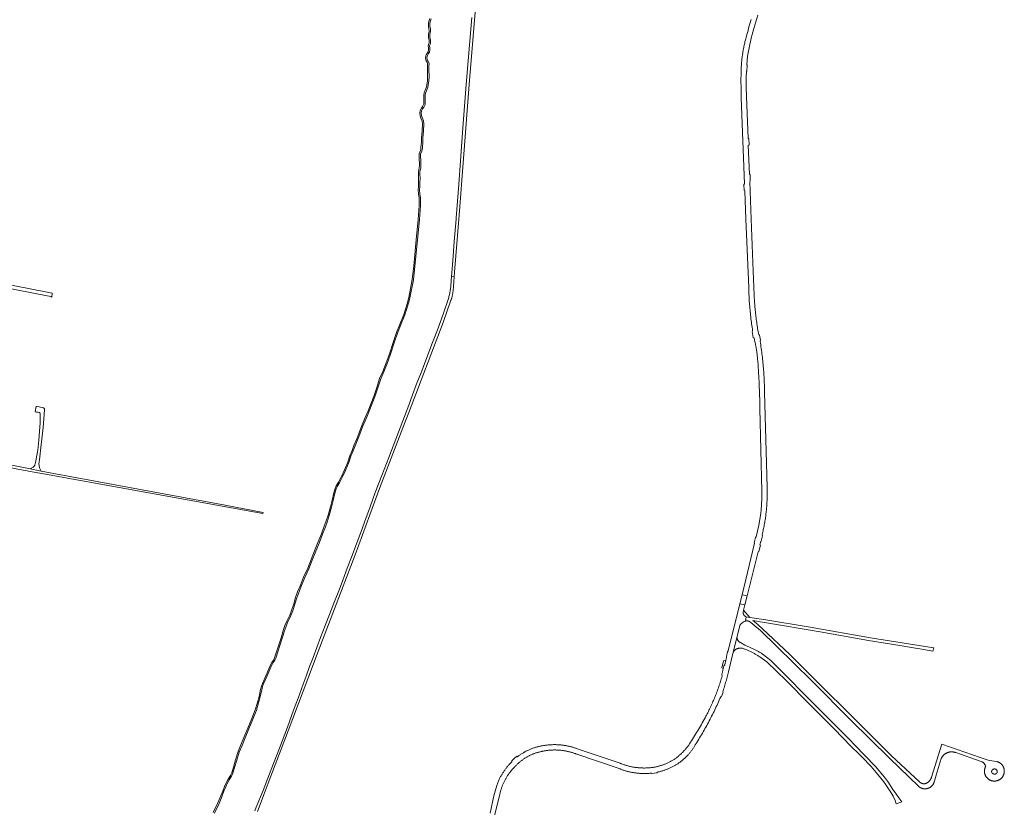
# Model space of a CAD drawing. Extents: x 146402 to 164798, y 455483 to 464134.
# Tile 425 of 575: x 158660 to 159521, y 458986 to 459674. Entities that reach past the tile are written whole.
import ezdxf

# ---------------------------------------------------------------- set-up
doc = ezdxf.new("R2010")
doc.units = 0
doc.header["$LTSCALE"] = 0.2
for name, color, linetype, lineweight in [('B-XX-VH-VERHARDING_ASFALT-GV', 252, 'CONTINUOUS', 18), ('B-XX-VH-VERHARDING_BETON-GV', 252, 'CONTINUOUS', 18), ('B-XX-VH-VERHARDING_BETONSTRAATSTEEN-GV', 252, 'CONTINUOUS', 18), ('B-XX-VH-VERHARDING_FUNDERING_ZAND-GV', 252, 'CONTINUOUS', 18), ('B-XX-VH-VERHARDING_TEGEL-GV', 252, 'CONTINUOUS', 18)]:
    doc.layers.add(name, color=color, linetype=linetype, lineweight=lineweight)

msp = doc.modelspace()

# ---------------------------------------------------------------- linework, layer by layer
at = {"layer": 'B-XX-VH-VERHARDING_ASFALT-GV'}
for points in [[(159055.228, 459676.458), (159050.349, 459617.864), (159047.478, 459580.08), (159043.766, 459530.495), (159041.534, 459501.302), (159041.427, 459500), (159039.823, 459480.629), (159038.503, 459463.668), (159037.455, 459449.897), (159039.878, 459449.855), (159040.204, 459453.758), (159043.752, 459500), (159044.035, 459503.691), (159047.798, 459553.275), (159053.215, 459621.714), (159059.49, 459698.467)], [(159299.518, 459674.766), (159298.957, 459672.839), (159298.404, 459670.91), (159297.859, 459668.979), (159297.322, 459667.045), (159296.792, 459665.11), (159296.27, 459663.172), (159295.756, 459661.232), (159295.25, 459659.291), (159295.131, 459658.831), (159294.871, 459657.878), (159294.618, 459656.923), (159294.373, 459655.965), (159294.136, 459655.006), (159293.906, 459654.045), (159293.685, 459653.082), (159293.471, 459652.117), (159293.265, 459651.151), (159293.067, 459650.183), (159292.876, 459649.213), (159292.694, 459648.242), (159292.519, 459647.27), (159292.352, 459646.296), (159292.193, 459645.32), (159292.042, 459644.344), (159291.899, 459643.366), (159291.764, 459642.387), (159291.637, 459641.407), (159291.518, 459640.427), (159291.406, 459639.445), (159291.303, 459638.462), (159291.208, 459637.479), (159291.12, 459636.494), (159291.041, 459635.509), (159290.969, 459634.524), (159290.906, 459633.538), (159290.85, 459632.551), (159290.803, 459631.564), (159290.765, 459630.63), (159290.725, 459628.916), (159290.693, 459627.202), (159290.669, 459625.488), (159290.653, 459623.774), (159290.645, 459622.06), (159290.646, 459620.346), (159290.653, 459618.632), (159290.67, 459616.918), (159290.694, 459615.203), (159290.726, 459613.49), (159290.766, 459611.776), (159290.814, 459610.062), (159290.87, 459608.349), (159290.934, 459606.636), (159290.95, 459606.24), (159293.8, 459530.93), (159293.23, 459530.53), (159293.42, 459525.3), (159294.01, 459524.86), (159295.001, 459500), (159297.378, 459440.52), (159297.379, 459440.464), (159297.421, 459438.942), (159297.471, 459437.42), (159297.529, 459435.898), (159297.594, 459434.377), (159297.668, 459432.856), (159297.75, 459431.335), (159297.839, 459429.815), (159297.937, 459428.295), (159298.043, 459426.775), (159298.157, 459425.257), (159298.278, 459423.739), (159298.408, 459422.221), (159298.545, 459420.705), (159298.691, 459419.189), (159298.844, 459417.673), (159299.006, 459416.159), (159299.175, 459414.646), (159299.352, 459413.133), (159299.538, 459411.621), (159299.731, 459410.111), (159299.932, 459408.601), (159300.141, 459407.093), (159300.358, 459405.585), (159300.583, 459404.079), (159300.816, 459402.574), (159300.48, 459401.82), (159301.37, 459396.76), (159302.151, 459396.059), (159302.384, 459395.089), (159302.609, 459394.116), (159302.826, 459393.142), (159303.036, 459392.167), (159303.237, 459391.189), (159303.431, 459390.21), (159303.617, 459389.23), (159303.795, 459388.248), (159303.965, 459387.264), (159304.127, 459386.28), (159304.282, 459385.294), (159304.428, 459384.307), (159304.567, 459383.318), (159304.697, 459382.329), (159304.82, 459381.339), (159304.935, 459380.347), (159305.042, 459379.355), (159305.14, 459378.362), (159305.231, 459377.368), (159305.314, 459376.374), (159305.384, 459375.45), (159305.558, 459372.973), (159305.724, 459370.494), (159305.882, 459368.016), (159306.032, 459365.537), (159306.174, 459363.057), (159306.308, 459360.577), (159306.433, 459358.097), (159306.551, 459355.616), (159306.661, 459353.135), (159306.763, 459350.653), (159306.857, 459348.172), (159306.943, 459345.689), (159307.021, 459343.207), (159307.091, 459340.725), (159307.153, 459338.242), (159307.207, 459335.759), (159307.23, 459334.59), (159308.944, 459262.346), (159309.005, 459256.17), (159308.743, 459250), (159308.448, 459246.48), (159308.044, 459242.971), (159306.201, 459232.683), (159304.012, 459222.462), (159303.28, 459221.72), (159302.18, 459217.32), (159302.58, 459216.81), (159291.553, 459171.814), (159296.066, 459170.784), (159305.61, 459209.23), (159306.15, 459209.63), (159307.6, 459215.05), (159307.22, 459215.53), (159307.89, 459218.51), (159308.4, 459218.77), (159309.49, 459223.45), (159309.097, 459224.085), (159309.214, 459224.546), (159309.472, 459225.59), (159309.722, 459226.636), (159309.965, 459227.683), (159310.199, 459228.732), (159310.427, 459229.783), (159310.646, 459230.836), (159310.857, 459231.89), (159311.06, 459232.946), (159311.256, 459234.003), (159311.444, 459235.062), (159311.624, 459236.122), (159311.795, 459237.183), (159311.959, 459238.246), (159312.116, 459239.31), (159312.264, 459240.374), (159312.404, 459241.44), (159312.536, 459242.508), (159312.661, 459243.576), (159312.777, 459244.644), (159312.886, 459245.714), (159312.986, 459246.784), (159313.079, 459247.856), (159313.163, 459248.927), (159313.24, 459250), (159313.282, 459250.644), (159313.346, 459251.722), (159313.402, 459252.801), (159313.45, 459253.88), (159313.49, 459254.96), (159313.522, 459256.039), (159313.546, 459257.119), (159313.562, 459258.2), (159313.57, 459259.28), (159313.57, 459260.36), (159313.562, 459261.44), (159313.546, 459262.521), (159313.522, 459263.601), (159313.49, 459264.68), (159313.45, 459265.76), (159311.315, 459348.962), (159311.307, 459349.448), (159311.277, 459351.023), (159311.239, 459352.598), (159311.193, 459354.173), (159311.139, 459355.748), (159311.077, 459357.322), (159311.007, 459358.896), (159310.929, 459360.47), (159310.843, 459362.043), (159310.749, 459363.616), (159310.647, 459365.188), (159310.537, 459366.76), (159310.419, 459368.331), (159310.293, 459369.901), (159310.159, 459371.471), (159310.017, 459373.04), (159309.867, 459374.609), (159309.709, 459376.176), (159309.543, 459377.743), (159309.37, 459379.309), (159309.188, 459380.874), (159308.998, 459382.438), (159308.801, 459384.001), (159308.595, 459385.563), (159308.382, 459387.124), (159308.161, 459388.684), (159307.931, 459390.243), (159307.694, 459391.801), (159307.449, 459393.357), (159307.86, 459394.32), (159306.84, 459398.76), (159306.175, 459399.227), (159305.922, 459400.545), (159305.678, 459401.864), (159305.441, 459403.184), (159305.212, 459404.506), (159304.991, 459405.829), (159304.777, 459407.154), (159304.572, 459408.479), (159304.375, 459409.806), (159304.185, 459411.134), (159304.004, 459412.464), (159303.83, 459413.794), (159303.664, 459415.125), (159303.506, 459416.457), (159303.357, 459417.791), (159303.215, 459419.124), (159303.081, 459420.459), (159302.955, 459421.795), (159302.837, 459423.131), (159302.727, 459424.468), (159302.625, 459425.806), (159302.531, 459427.144), (159302.445, 459428.483), (159302.367, 459429.822), (159302.297, 459431.162), (159302.234, 459432.502), (159302.19, 459433.59), (159301.31, 459454.81), (159299.536, 459500), (159298.25, 459532.77), (159298.74, 459533.33), (159298.66, 459538.8), (159298.03, 459539.48), (159297.06, 459564.41), (159297.7, 459565.04), (159297.4, 459570.39), (159296.86, 459570.84), (159295.5, 459607.36), (159295.481, 459607.817), (159295.424, 459609.335), (159295.375, 459610.853), (159295.333, 459612.371), (159295.3, 459613.89), (159295.275, 459615.409), (159295.257, 459616.927), (159295.248, 459618.446), (159295.247, 459619.965), (159295.253, 459621.484), (159295.268, 459623.003), (159295.291, 459624.522), (159295.322, 459626.04), (159295.36, 459627.559), (159295.407, 459629.077), (159295.82, 459629.46), (159296.09, 459634.78), (159295.638, 459634.947), (159296.338, 459642.476), (159297.668, 459649.92), (159299.683, 459658.434), (159301.932, 459666.889), (159305.355, 459678.417)], [(158867.67, 458982.282), (158874.442, 459000), (158877.136, 459007.048), (158894.661, 459052.918), (158920.787, 459122.316), (158953.235, 459206.769), (158965.977, 459241.701), (158974.591, 459264.568), (158994.883, 459317.612), (159000, 459331.042), (159030.021, 459409.836), (159036.998, 459429.185), (159037.004, 459429.203), (159037.175, 459429.679), (159037.338, 459430.158), (159037.494, 459430.64), (159037.641, 459431.124), (159037.781, 459431.611), (159037.914, 459432.099), (159038.038, 459432.59), (159038.155, 459433.082), (159038.265, 459433.576), (159038.366, 459434.072), (159038.459, 459434.57), (159038.545, 459435.069), (159038.623, 459435.569), (159038.692, 459436.07), (159038.754, 459436.573), (159038.808, 459437.076), (159038.854, 459437.58), (159039.878, 459449.855), (159037.455, 459449.897), (159036.862, 459442.11), (159036.822, 459441.624), (159036.734, 459440.705), (159036.63, 459439.788), (159036.51, 459438.873), (159036.374, 459437.96), (159036.223, 459437.05), (159036.056, 459436.142), (159035.873, 459435.237), (159035.674, 459434.336), (159035.46, 459433.438), (159035.231, 459432.544), (159034.986, 459431.655), (159034.725, 459430.769), (159030.491, 459418.086), (159025.696, 459404.838), (159020.816, 459392.277), (159015.937, 459379.279), (159011.078, 459366.593), (159006.67, 459355.304), (159003.356, 459346.521), (159000, 459337.611), (158994.846, 459323.892), (158988.701, 459307.694), (158982.707, 459291.747), (158976.62, 459276.194), (158970.787, 459261.1), (158966.27, 459248.641), (158962.471, 459238.411), (158958.331, 459227.212), (158953.771, 459214.948), (158950.539, 459206.094), (158946.299, 459195.062), (158942.328, 459184.585), (158939.424, 459176.661), (158935.127, 459165.964), (158930.77, 459154.666), (158926.95, 459144.825), (158922.966, 459134.5), (158919.736, 459125.615), (158916.362, 459117.017), (158913.347, 459109.111), (158910.261, 459100.648), (158907.809, 459093.573), (158903.415, 459081.383), (158899.191, 459070.982), (158893.898, 459056.102), (158886.9, 459037.649), (158881.727, 459024.422), (158876.775, 459011.437), (158872.601, 459000.591), (158866.598, 458986.044), (158865.414, 458983.007)], [(159075.14, 458978.66), (159079.63, 458997.438), (159079.94, 458998.723), (159080.284, 459000), (159080.46, 459000.606), (159080.644, 459001.211), (159080.836, 459001.813), (159081.035, 459002.412), (159081.242, 459003.009), (159081.457, 459003.603), (159081.679, 459004.194), (159081.908, 459004.783), (159082.145, 459005.369), (159082.389, 459005.951), (159082.64, 459006.53), (159082.899, 459007.107), (159083.165, 459007.679), (159083.439, 459008.249), (159083.719, 459008.815), (159084.007, 459009.377), (159084.302, 459009.936), (159084.604, 459010.491), (159084.913, 459011.041), (159085.229, 459011.589), (159085.551, 459012.131), (159085.881, 459012.67), (159086.217, 459013.205), (159086.56, 459013.735), (159086.91, 459014.261), (159087.267, 459014.783), (159087.63, 459015.3), (159087.999, 459015.812), (159088.375, 459016.319), (159088.758, 459016.822), (159089.146, 459017.32), (159089.541, 459017.813), (159089.942, 459018.301), (159090.35, 459018.784), (159090.763, 459019.261), (159091.183, 459019.733), (159091.608, 459020.2), (159092.04, 459020.662), (159092.477, 459021.118), (159092.919, 459021.568), (159093.368, 459022.013), (159093.623, 459022.261), (159094.028, 459022.684), (159094.439, 459023.102), (159094.856, 459023.514), (159095.278, 459023.921), (159095.706, 459024.321), (159096.139, 459024.716), (159096.578, 459025.105), (159097.021, 459025.488), (159097.47, 459025.864), (159097.924, 459026.235), (159098.383, 459026.599), (159098.847, 459026.957), (159099.316, 459027.309), (159099.79, 459027.654), (159100.268, 459027.993), (159100.751, 459028.325), (159101.238, 459028.65), (159101.73, 459028.969), (159102.226, 459029.281), (159102.726, 459029.587), (159103.231, 459029.885), (159103.739, 459030.177), (159104.251, 459030.461), (159104.768, 459030.739), (159105.288, 459031.009), (159105.811, 459031.272), (159106.338, 459031.529), (159106.869, 459031.778), (159107.403, 459032.019), (159107.94, 459032.254), (159108.48, 459032.481), (159109.023, 459032.7), (159109.57, 459032.912), (159110.119, 459033.117), (159110.671, 459033.314), (159111.225, 459033.504), (159111.782, 459033.686), (159112.342, 459033.861), (159112.904, 459034.027), (159113.468, 459034.186), (159114.034, 459034.338), (159114.602, 459034.481), (159115.172, 459034.617), (159115.744, 459034.745), (159116.318, 459034.866), (159116.893, 459034.978), (159117.469, 459035.083), (159117.771, 459035.134), (159118.406, 459035.255), (159119.042, 459035.369), (159119.679, 459035.474), (159120.318, 459035.572), (159120.958, 459035.662), (159121.599, 459035.744), (159122.241, 459035.817), (159122.884, 459035.883), (159123.527, 459035.941), (159124.172, 459035.991), (159124.816, 459036.033), (159125.462, 459036.067), (159126.107, 459036.093), (159126.753, 459036.111), (159127.399, 459036.121), (159128.045, 459036.123), (159128.692, 459036.117), (159129.338, 459036.103), (159129.984, 459036.081), (159130.629, 459036.052), (159131.274, 459036.014), (159131.919, 459035.968), (159132.563, 459035.914), (159133.206, 459035.852), (159133.848, 459035.782), (159134.49, 459035.704), (159135.13, 459035.619), (159135.769, 459035.525), (159136.408, 459035.423), (159137.045, 459035.314), (159137.68, 459035.196), (159138.314, 459035.071), (159138.946, 459034.938), (159139.577, 459034.797), (159140.206, 459034.649), (159140.833, 459034.492), (159141.458, 459034.328), (159142.081, 459034.156), (159142.701, 459033.977), (159143.32, 459033.79), (159143.936, 459033.595), (159144.549, 459033.392), (159145.161, 459033.182), (159145.769, 459032.964), (159146.275, 459032.777), (159184.849, 459019.52), (159185.396, 459019.309), (159186.034, 459019.071), (159186.674, 459018.84), (159187.316, 459018.617), (159187.962, 459018.402), (159188.61, 459018.194), (159189.26, 459017.993), (159189.912, 459017.801), (159190.567, 459017.616), (159191.224, 459017.439), (159191.883, 459017.269), (159192.544, 459017.108), (159193.207, 459016.954), (159193.871, 459016.808), (159194.537, 459016.669), (159195.205, 459016.539), (159195.874, 459016.416), (159196.545, 459016.302), (159197.217, 459016.195), (159197.89, 459016.096), (159198.564, 459016.005), (159199.24, 459015.922), (159199.916, 459015.847), (159200.593, 459015.78), (159201.271, 459015.72), (159201.949, 459015.669), (159202.628, 459015.626), (159203.308, 459015.591), (159203.988, 459015.563), (159204.668, 459015.544), (159205.348, 459015.533), (159206.028, 459015.53), (159206.709, 459015.534), (159207.389, 459015.547), (159208.069, 459015.568), (159208.749, 459015.597), (159209.428, 459015.633), (159210.107, 459015.678), (159210.785, 459015.731), (159211.463, 459015.791), (159212.14, 459015.86), (159212.35, 459015.53), (159217.07, 459016.19), (159217.685, 459016.805), (159218.094, 459016.889), (159218.708, 459017.022), (159219.32, 459017.163), (159219.93, 459017.311), (159220.538, 459017.467), (159221.144, 459017.631), (159221.748, 459017.803), (159222.35, 459017.982), (159222.95, 459018.169), (159223.547, 459018.364), (159224.141, 459018.566), (159224.733, 459018.776), (159225.322, 459018.993), (159225.909, 459019.218), (159226.492, 459019.45), (159227.072, 459019.69), (159227.65, 459019.937), (159228.224, 459020.191), (159228.795, 459020.453), (159229.362, 459020.722), (159229.926, 459020.998), (159230.487, 459021.281), (159231.043, 459021.572), (159231.596, 459021.869), (159232.146, 459022.174), (159232.691, 459022.485), (159233.232, 459022.804), (159233.769, 459023.129), (159234.302, 459023.461), (159234.831, 459023.8), (159235.355, 459024.145), (159235.875, 459024.497), (159236.391, 459024.856), (159236.901, 459025.221), (159237.407, 459025.593), (159237.909, 459025.971), (159238.405, 459026.356), (159238.896, 459026.747), (159239.383, 459027.144), (159239.864, 459027.547), (159240.34, 459027.957), (159240.811, 459028.372), (159241.277, 459028.793), (159241.737, 459029.22), (159242.192, 459029.654), (159242.641, 459030.092), (159243.085, 459030.537), (159243.522, 459030.987), (159243.955, 459031.443), (159244.381, 459031.904), (159244.801, 459032.37), (159245.215, 459032.842), (159245.624, 459033.319), (159246.026, 459033.802), (159246.422, 459034.289), (159246.812, 459034.781), (159247.195, 459035.279), (159247.572, 459035.781), (159247.943, 459036.288), (159248.307, 459036.799), (159248.665, 459037.315), (159249.016, 459037.836), (159249.36, 459038.361), (159249.698, 459038.891), (159250.028, 459039.424), (159250.353, 459039.962), (159250.67, 459040.504), (159250.98, 459041.05), (159251.263, 459041.497), (159252.085, 459042.805), (159252.901, 459044.117), (159253.71, 459045.434), (159254.512, 459046.755), (159255.307, 459048.08), (159256.095, 459049.409), (159256.876, 459050.742), (159257.651, 459052.079), (159258.418, 459053.42), (159259.179, 459054.765), (159259.933, 459056.114), (159260.679, 459057.467), (159261.419, 459058.823), (159262.151, 459060.184), (159262.877, 459061.548), (159263.595, 459062.916), (159264.307, 459064.288), (159265.011, 459065.663), (159265.708, 459067.042), (159266.398, 459068.425), (159267.081, 459069.811), (159267.756, 459071.201), (159268.424, 459072.594), (159269.086, 459073.99), (159269.74, 459075.39), (159270.386, 459076.794), (159271.026, 459078.2), (159271.658, 459079.61), (159272.282, 459081.024), (159272.9, 459082.44), (159273.66, 459082.73), (159275.06, 459086.75), (159274.76, 459087.24), (159275.068, 459088.145), (159275.451, 459089.294), (159275.827, 459090.445), (159276.196, 459091.599), (159276.556, 459092.756), (159276.909, 459093.914), (159277.255, 459095.075), (159277.592, 459096.238), (159277.922, 459097.404), (159278.245, 459098.571), (159278.559, 459099.741), (159278.866, 459100.913), (159279.165, 459102.087), (159279.456, 459103.262), (159279.74, 459104.44), (159283.912, 459121.6), (159287.16, 459134.18), (159289.68, 459144.93), (159289.792, 459145.137), (159289.911, 459145.34), (159290.037, 459145.538), (159290.169, 459145.733), (159290.308, 459145.922), (159290.454, 459146.107), (159290.606, 459146.287), (159290.763, 459146.461), (159290.927, 459146.63), (159291.096, 459146.793), (159291.27, 459146.951), (159291.45, 459147.102), (159291.635, 459147.248), (159291.825, 459147.387), (159293.294, 459148.359), (159294.248, 459148.702), (159294.508, 459148.784), (159294.565, 459148.799), (159295.329, 459152.513), (159295.16, 459152.57), (159294.994, 459152.635), (159294.831, 459152.707), (159294.672, 459152.786), (159294.516, 459152.872), (159294.364, 459152.966), (159294.217, 459153.065), (159294.074, 459153.172), (159293.936, 459153.285), (159293.804, 459153.404), (159293.676, 459153.528), (159293.555, 459153.659), (159293.439, 459153.794), (159293.33, 459153.935), (159293.227, 459154.08), (159293.131, 459154.23), (159293.042, 459154.384), (159292.959, 459154.542), (159292.884, 459154.703), (159292.816, 459154.868), (159292.756, 459155.036), (159292.703, 459155.206), (159292.658, 459155.378), (159292.62, 459155.552), (159292.591, 459155.728), (159292.569, 459155.905), (159292.555, 459156.082), (159292.55, 459156.26), (159292.552, 459156.438), (159292.562, 459156.616), (159292.57, 459156.7), (159292.986, 459158.376), (159294.114, 459162.919), (159289.614, 459163.9), (159279.52, 459122.71), (159278.9, 459121.95), (159277.89, 459117.76), (159278.08, 459116.91), (159277.508, 459114.515), (159276.53, 459110.42), (159275.79, 459109.76), (159275.171, 459107.354), (159274.715, 459105.582), (159273.79, 459101.99), (159274.097, 459100.673), (159273.772, 459099.534), (159273.439, 459098.397), (159273.099, 459097.263), (159272.75, 459096.131), (159272.395, 459095.001), (159272.031, 459093.874), (159271.66, 459092.749), (159271.282, 459091.627), (159270.895, 459090.507), (159270.502, 459089.39), (159270.1, 459088.275), (159269.692, 459087.164), (159269.275, 459086.055), (159268.852, 459084.949), (159268.42, 459083.846), (159267.982, 459082.746), (159267.536, 459081.648), (159267.082, 459080.554), (159266.621, 459079.463), (159266.153, 459078.375), (159265.677, 459077.29), (159265.195, 459076.209), (159264.705, 459075.131), (159264.207, 459074.056), (159263.702, 459072.984), (159263.19, 459071.916), (159262.671, 459070.852), (159262.145, 459069.79), (159261.612, 459068.733), (159261.071, 459067.679), (159260.523, 459066.629), (159260.01, 459065.66), (159259.223, 459064.203), (159258.428, 459062.75), (159257.626, 459061.301), (159256.818, 459059.855), (159256.002, 459058.413), (159255.18, 459056.976), (159254.35, 459055.542), (159253.514, 459054.113), (159252.671, 459052.687), (159251.821, 459051.266), (159250.964, 459049.849), (159250.1, 459048.436), (159249.229, 459047.027), (159248.352, 459045.622), (159247.468, 459044.222), (159246.577, 459042.825), (159245.679, 459041.433), (159244.968, 459040.341), (159244.544, 459039.787), (159244.115, 459039.239), (159243.678, 459038.695), (159243.236, 459038.156), (159242.787, 459037.622), (159242.333, 459037.094), (159241.872, 459036.571), (159241.405, 459036.053), (159240.933, 459035.541), (159240.454, 459035.034), (159239.97, 459034.532), (159239.48, 459034.036), (159238.984, 459033.546), (159238.483, 459033.061), (159237.977, 459032.582), (159237.464, 459032.11), (159236.947, 459031.643), (159236.424, 459031.182), (159235.896, 459030.727), (159235.362, 459030.278), (159234.824, 459029.835), (159234.28, 459029.398), (159233.732, 459028.968), (159233.179, 459028.544), (159233.095, 459028.481), (159232.584, 459028.14), (159232.068, 459027.806), (159231.548, 459027.478), (159231.023, 459027.158), (159230.495, 459026.844), (159229.962, 459026.537), (159229.426, 459026.237), (159228.885, 459025.944), (159228.341, 459025.658), (159227.793, 459025.379), (159227.242, 459025.108), (159226.687, 459024.843), (159226.129, 459024.586), (159225.567, 459024.336), (159225.003, 459024.094), (159224.435, 459023.858), (159223.864, 459023.631), (159223.29, 459023.41), (159222.714, 459023.197), (159222.134, 459022.992), (159221.552, 459022.794), (159220.968, 459022.604), (159220.381, 459022.421), (159219.792, 459022.247), (159219.2, 459022.079), (159218.606, 459021.92), (159218.011, 459021.768), (159217.413, 459021.624), (159216.814, 459021.488), (159216.213, 459021.359), (159215.61, 459021.239), (159215.006, 459021.126), (159214.4, 459021.021), (159213.793, 459020.924), (159213.185, 459020.835), (159212.576, 459020.754), (159211.966, 459020.681), (159211.354, 459020.616), (159210.742, 459020.558), (159210.13, 459020.509), (159209.517, 459020.468), (159208.903, 459020.434), (159208.289, 459020.409), (159208.008, 459020.4), (159207.345, 459020.379), (159206.681, 459020.366), (159206.017, 459020.36), (159205.353, 459020.363), (159204.689, 459020.374), (159204.026, 459020.393), (159203.363, 459020.419), (159202.7, 459020.454), (159202.037, 459020.497), (159201.375, 459020.548), (159200.714, 459020.606), (159200.054, 459020.673), (159199.394, 459020.748), (159198.735, 459020.83), (159198.078, 459020.921), (159197.421, 459021.019), (159196.766, 459021.125), (159196.112, 459021.24), (159195.459, 459021.362), (159194.808, 459021.492), (159194.159, 459021.629), (159193.512, 459021.775), (159192.866, 459021.928), (159192.222, 459022.089), (159191.58, 459022.258), (159190.94, 459022.435), (159190.302, 459022.619), (159189.667, 459022.811), (159189.034, 459023.011), (159188.403, 459023.218), (159187.775, 459023.433), (159187.149, 459023.655), (159186.527, 459023.885), (159185.907, 459024.123), (159185.29, 459024.368), (159184.933, 459024.513), (159148.174, 459036.978), (159147.708, 459037.156), (159147.076, 459037.389), (159146.442, 459037.615), (159145.805, 459037.834), (159145.165, 459038.045), (159144.523, 459038.248), (159143.878, 459038.444), (159143.231, 459038.631), (159142.582, 459038.812), (159141.931, 459038.984), (159141.278, 459039.149), (159140.623, 459039.306), (159139.966, 459039.455), (159139.307, 459039.597), (159138.647, 459039.731), (159137.985, 459039.856), (159137.322, 459039.974), (159136.658, 459040.084), (159135.992, 459040.186), (159135.325, 459040.28), (159134.657, 459040.367), (159133.988, 459040.445), (159133.318, 459040.515), (159132.647, 459040.578), (159131.976, 459040.632), (159131.304, 459040.679), (159130.631, 459040.717), (159129.958, 459040.748), (159129.285, 459040.77), (159128.612, 459040.785), (159127.938, 459040.791), (159127.264, 459040.79), (159126.591, 459040.78), (159125.918, 459040.763), (159125.244, 459040.737), (159124.572, 459040.704), (159123.899, 459040.662), (159123.227, 459040.613), (159122.556, 459040.555), (159121.886, 459040.49), (159121.216, 459040.416), (159120.548, 459040.335), (159119.88, 459040.246), (159119.641, 459040.22), (159119.022, 459040.147), (159118.403, 459040.066), (159117.787, 459039.977), (159117.171, 459039.88), (159116.556, 459039.775), (159115.943, 459039.662), (159115.332, 459039.541), (159114.722, 459039.413), (159114.113, 459039.277), (159113.507, 459039.133), (159112.902, 459038.981), (159112.3, 459038.821), (159111.699, 459038.654), (159111.101, 459038.479), (159110.505, 459038.296), (159109.911, 459038.106), (159109.32, 459037.908), (159108.732, 459037.703), (159108.146, 459037.49), (159107.563, 459037.269), (159106.983, 459037.041), (159106.405, 459036.806), (159105.831, 459036.563), (159105.26, 459036.313), (159104.692, 459036.056), (159104.128, 459035.791), (159103.567, 459035.519), (159103.01, 459035.24), (159102.456, 459034.954), (159101.906, 459034.661), (159101.36, 459034.36), (159100.817, 459034.053), (159100.279, 459033.739), (159099.745, 459033.418), (159099.215, 459033.09), (159098.689, 459032.755), (159098.167, 459032.414), (159097.65, 459032.065), (159097.138, 459031.711), (159096.63, 459031.35), (159096.126, 459030.982), (159095.628, 459030.608), (159095.134, 459030.227), (159094.658, 459030.591), (159092.361, 459028.668), (159090.28, 459026.512), (159090.251, 459025.822), (159089.975, 459025.549), (159089.506, 459025.077), (159089.044, 459024.6), (159088.587, 459024.117), (159088.136, 459023.628), (159087.691, 459023.134), (159087.252, 459022.635), (159086.819, 459022.131), (159086.391, 459021.621), (159085.971, 459021.106), (159085.556, 459020.586), (159085.148, 459020.062), (159084.746, 459019.532), (159084.35, 459018.998), (159083.961, 459018.459), (159083.578, 459017.915), (159083.202, 459017.367), (159082.833, 459016.814), (159082.47, 459016.256), (159082.114, 459015.695), (159081.765, 459015.129), (159081.422, 459014.559), (159081.087, 459013.985), (159080.758, 459013.407), (159080.437, 459012.825), (159080.122, 459012.24), (159079.815, 459011.65), (159079.514, 459011.057), (159079.221, 459010.46), (159078.935, 459009.86), (159077.108, 459004.98), (159075.572, 459000), (159075.067, 458998.091), (159074.61, 458996.17), (159071.16, 458981.03)]]:
    msp.add_lwpolyline(points, dxfattribs=at)
msp.add_lwpolyline([(159296.066, 459170.784), (159291.553, 459171.814), (159289.614, 459163.9), (159294.114, 459162.919)], close=True, dxfattribs=at)
at = {"layer": 'B-XX-VH-VERHARDING_BETON-GV'}
for points in [[(159298.376, 459152.059), (159292.986, 459158.376), (159292.57, 459156.7), (159292.562, 459156.616), (159292.552, 459156.438), (159292.55, 459156.26), (159292.555, 459156.082), (159292.569, 459155.905), (159292.591, 459155.728), (159292.62, 459155.552), (159292.658, 459155.378), (159292.703, 459155.206), (159292.756, 459155.036), (159292.816, 459154.868), (159292.884, 459154.703), (159292.959, 459154.542), (159293.042, 459154.384), (159293.131, 459154.23), (159293.227, 459154.08), (159293.33, 459153.935), (159293.439, 459153.794), (159293.555, 459153.659), (159293.676, 459153.528), (159293.804, 459153.404), (159293.936, 459153.285), (159294.074, 459153.172), (159294.217, 459153.065), (159294.364, 459152.966), (159294.516, 459152.872), (159294.672, 459152.786), (159294.831, 459152.707), (159294.994, 459152.635), (159295.16, 459152.57), (159295.329, 459152.513)], [(159298.376, 459152.059), (159295.329, 459152.513), (159294.565, 459148.799), (159294.773, 459148.851), (159295.041, 459148.902), (159295.311, 459148.938), (159295.583, 459148.958), (159295.856, 459148.961), (159296.128, 459148.949), (159296.4, 459148.921), (159296.669, 459148.876), (159296.935, 459148.817), (159297.197, 459148.741), (159297.455, 459148.651), (159297.706, 459148.545), (159297.951, 459148.425), (159298.189, 459148.291), (159298.418, 459148.143), (159298.473, 459148.104), (159299.338, 459147.584), (159301.12, 459146.15), (159307.62, 459140.44), (159321.688, 459126.953), (159352.559, 459096.511), (159386.814, 459062.207), (159420.547, 459028.895), (159446.143, 459004.181), (159446.367, 459004.002), (159446.573, 459003.844), (159446.783, 459003.692), (159446.998, 459003.546), (159447.217, 459003.407), (159447.44, 459003.275), (159447.667, 459003.15), (159447.898, 459003.032), (159448.133, 459002.922), (159448.371, 459002.818), (159448.612, 459002.722), (159448.855, 459002.633), (159449.102, 459002.552), (159449.35, 459002.479), (159449.601, 459002.413), (159449.854, 459002.355), (159450.109, 459002.305), (159450.365, 459002.263), (159450.622, 459002.228), (159450.88, 459002.202), (159451.139, 459002.183), (159451.398, 459002.173), (159451.657, 459002.17), (159451.916, 459002.176), (159452.175, 459002.189), (159452.434, 459002.211), (159452.692, 459002.24), (159452.948, 459002.278), (159453.204, 459002.323), (159453.458, 459002.376), (159453.71, 459002.437), (159453.96, 459002.506), (159454.208, 459002.582), (159454.453, 459002.666), (159454.696, 459002.758), (159454.936, 459002.857), (159455.172, 459002.963), (159455.405, 459003.076), (159455.635, 459003.197), (159455.861, 459003.325), (159456.083, 459003.459), (159456.3, 459003.601), (159456.513, 459003.749), (159456.721, 459003.903), (159456.925, 459004.064), (159457.123, 459004.231), (159457.317, 459004.404), (159457.504, 459004.583), (159457.686, 459004.768), (159457.863, 459004.958), (159458.033, 459005.154), (159458.197, 459005.355), (159458.356, 459005.56), (159458.507, 459005.771), (159458.652, 459005.986), (159458.791, 459006.205), (159458.922, 459006.429), (159459.047, 459006.656), (159459.164, 459006.887), (159459.274, 459007.122), (159459.377, 459007.36), (159459.473, 459007.602), (159459.561, 459007.845), (159459.579, 459007.898), (159461.372, 459014.251), (159465.842, 459028.64), (159465.933, 459028.839), (159466.057, 459029.092), (159466.188, 459029.34), (159466.325, 459029.585), (159466.47, 459029.826), (159466.621, 459030.063), (159466.779, 459030.295), (159466.944, 459030.523), (159467.115, 459030.746), (159467.292, 459030.964), (159467.476, 459031.177), (159467.665, 459031.385), (159467.861, 459031.587), (159468.062, 459031.783), (159468.268, 459031.974), (159468.48, 459032.159), (159468.697, 459032.337), (159468.919, 459032.51), (159469.146, 459032.676), (159469.377, 459032.835), (159469.613, 459032.988), (159469.853, 459033.134), (159470.097, 459033.273), (159470.345, 459033.405), (159470.597, 459033.53), (159470.852, 459033.648), (159471.11, 459033.758), (159471.372, 459033.861), (159471.636, 459033.957), (159471.903, 459034.045), (159472.172, 459034.125), (159472.444, 459034.198), (159472.717, 459034.263), (159472.992, 459034.32), (159473.269, 459034.37), (159473.547, 459034.411), (159473.826, 459034.444), (159474.106, 459034.47), (159474.386, 459034.487), (159474.667, 459034.497), (159474.948, 459034.499), (159475.229, 459034.492), (159475.51, 459034.478), (159475.79, 459034.455), (159476.069, 459034.425), (159476.348, 459034.386), (159476.625, 459034.34), (159476.901, 459034.286), (159477.175, 459034.224), (159477.447, 459034.154), (159477.717, 459034.077), (159477.985, 459033.992), (159478.25, 459033.899), (159478.513, 459033.799), (159500, 459026.261), (159501.672, 459025.674), (159501.771, 459025.614), (159501.968, 459025.487), (159502.16, 459025.354), (159502.348, 459025.215), (159502.531, 459025.069), (159502.708, 459024.917), (159502.881, 459024.759), (159503.047, 459024.595), (159503.209, 459024.426), (159503.364, 459024.251), (159503.513, 459024.071), (159503.656, 459023.885), (159503.793, 459023.696), (159503.922, 459023.501), (159504.046, 459023.302), (159504.162, 459023.1), (159504.271, 459022.893), (159504.374, 459022.683), (159504.469, 459022.469), (159504.556, 459022.252), (159504.636, 459022.032), (159504.709, 459021.81), (159504.585, 459021.578), (159504.468, 459021.341), (159504.359, 459021.102), (159504.256, 459020.859), (159504.161, 459020.613), (159504.074, 459020.365), (159503.994, 459020.113), (159503.922, 459019.86), (159503.857, 459019.605), (159503.801, 459019.347), (159503.752, 459019.088), (159503.711, 459018.828), (159503.678, 459018.567), (159503.653, 459018.304), (159503.636, 459018.041), (159503.627, 459017.778), (159503.626, 459017.514), (159503.632, 459017.251), (159503.647, 459016.988), (159503.67, 459016.725), (159503.701, 459016.464), (159503.74, 459016.203), (159503.786, 459015.944), (159503.841, 459015.686), (159503.903, 459015.43), (159503.973, 459015.176), (159504.051, 459014.924), (159504.136, 459014.675), (159504.229, 459014.428), (159504.329, 459014.185), (159504.437, 459013.944), (159504.552, 459013.707), (159504.674, 459013.474), (159504.803, 459013.244), (159504.939, 459013.018), (159505.082, 459012.797), (159505.231, 459012.58), (159505.387, 459012.367), (159505.55, 459012.16), (159505.718, 459011.957), (159505.893, 459011.76), (159506.073, 459011.568), (159506.26, 459011.382), (159506.451, 459011.201), (159506.649, 459011.026), (159506.851, 459010.858), (159507.059, 459010.695), (159507.271, 459010.539), (159507.488, 459010.39), (159507.709, 459010.247), (159507.935, 459010.111), (159508.165, 459009.981), (159508.398, 459009.859), (159508.635, 459009.744), (159508.876, 459009.637), (159509.119, 459009.536), (159509.366, 459009.443), (159509.615, 459009.358), (159509.867, 459009.28), (159510.121, 459009.21), (159510.377, 459009.147), (159510.635, 459009.093), (159510.894, 459009.046), (159511.154, 459009.007), (159511.416, 459008.976), (159511.679, 459008.953), (159511.942, 459008.938), (159512.205, 459008.931), (159512.468, 459008.932), (159512.732, 459008.941), (159512.995, 459008.958), (159513.257, 459008.983), (159513.519, 459009.016), (159513.779, 459009.057), (159514.038, 459009.106), (159514.295, 459009.162), (159514.551, 459009.226), (159514.804, 459009.299), (159515.055, 459009.378), (159515.304, 459009.466), (159515.55, 459009.56), (159515.793, 459009.663), (159516.032, 459009.772), (159516.268, 459009.889), (159516.501, 459010.013), (159516.73, 459010.144), (159516.954, 459010.282), (159517.175, 459010.426), (159517.39, 459010.577), (159517.602, 459010.735), (159517.808, 459010.899), (159518.009, 459011.069), (159518.205, 459011.245), (159518.395, 459011.427), (159518.58, 459011.615), (159518.759, 459011.808), (159518.933, 459012.007), (159519.1, 459012.211), (159519.26, 459012.419), (159519.415, 459012.633), (159519.563, 459012.851), (159519.704, 459013.074), (159519.838, 459013.3), (159519.965, 459013.531), (159520.085, 459013.765), (159520.199, 459014.003), (159520.304, 459014.245), (159520.403, 459014.489), (159520.494, 459014.736), (159520.577, 459014.986), (159520.653, 459015.239), (159520.721, 459015.493), (159520.782, 459015.75), (159520.834, 459016.008), (159520.879, 459016.268), (159520.916, 459016.528), (159520.945, 459016.79), (159520.966, 459017.053), (159520.978, 459017.316), (159520.983, 459017.58), (159520.98, 459017.843), (159520.969, 459018.106), (159520.95, 459018.369), (159520.923, 459018.631), (159520.888, 459018.892), (159520.845, 459019.152), (159520.794, 459019.411), (159520.736, 459019.668), (159520.67, 459019.923), (159520.595, 459020.176), (159520.514, 459020.426), (159520.424, 459020.674), (159520.328, 459020.919), (159520.223, 459021.161), (159520.112, 459021.4), (159519.993, 459021.635), (159519.868, 459021.867), (159519.735, 459022.095), (159519.595, 459022.318), (159519.449, 459022.537), (159519.296, 459022.752), (159519.137, 459022.962), (159518.971, 459023.167), (159518.799, 459023.367), (159518.622, 459023.561), (159518.438, 459023.75), (159518.249, 459023.933), (159518.054, 459024.111), (159517.854, 459024.282), (159517.649, 459024.448), (159517.439, 459024.607), (159517.224, 459024.76), (159517.005, 459024.906), (159516.781, 459025.045), (159516.554, 459025.177), (159516.322, 459025.303), (159516.087, 459025.422), (159515.848, 459025.533), (159515.606, 459025.637), (159515.36, 459025.733), (159515.112, 459025.822), (159514.862, 459025.904), (159514.609, 459025.977), (159514.354, 459026.043), (159514.327, 459026.05), (159507.612, 459026.996), (159500, 459029.622), (159466.473, 459041.187), (159457.339, 459012.237), (159457.248, 459011.989), (159457.147, 459011.736), (159457.039, 459011.487), (159456.923, 459011.24), (159456.8, 459010.997), (159456.67, 459010.758), (159456.533, 459010.522), (159456.389, 459010.291), (159456.239, 459010.064), (159456.082, 459009.841), (159455.918, 459009.624), (159455.748, 459009.411), (159455.572, 459009.203), (159455.39, 459009), (159455.202, 459008.803), (159455.008, 459008.612), (159454.809, 459008.426), (159454.604, 459008.246), (159454.395, 459008.073), (159454.18, 459007.905), (159453.96, 459007.744), (159453.736, 459007.589), (159453.507, 459007.442), (159453.274, 459007.3), (159453.037, 459007.166), (159452.796, 459007.039), (159452.552, 459006.919), (159452.304, 459006.806), (159452.217, 459006.784), (159452.001, 459006.737), (159451.783, 459006.697), (159451.565, 459006.666), (159451.345, 459006.642), (159451.124, 459006.626), (159450.903, 459006.618), (159450.682, 459006.618), (159450.461, 459006.626), (159450.241, 459006.642), (159450.021, 459006.666), (159449.802, 459006.699), (159449.585, 459006.738), (159449.369, 459006.786), (159449.155, 459006.842), (159448.943, 459006.905), (159448.734, 459006.976), (159448.527, 459007.054), (159448.323, 459007.14), (159448.123, 459007.233), (159447.93, 459007.332), (159447.926, 459007.334), (159447.733, 459007.441), (159447.543, 459007.555), (159447.359, 459007.676), (159447.178, 459007.804), (159447.002, 459007.938), (159446.832, 459008.078), (159446.666, 459008.225), (159422.169, 459031.146), (159387.962, 459065.428), (159358.986, 459093.98), (159333.02, 459119.806), (159309.573, 459142.094), (159305.405, 459145.713), (159301.163, 459149.244), (159301.015, 459149.365), (159311.29, 459147.67), (159359.96, 459139.323), (159402.316, 459131.862), (159429.66, 459127.388), (159441.465, 459125.456), (159447.177, 459124.462), (159458.547, 459122.485), (159459.318, 459125.391), (159403.854, 459134.18), (159351.302, 459143.618), (159312.4, 459149.97)], [(159512.067, 459019.538), (159512.266, 459019.552), (159512.465, 459019.55), (159512.663, 459019.532), (159512.859, 459019.497), (159513.052, 459019.448), (159513.24, 459019.383), (159513.422, 459019.303), (159513.598, 459019.209), (159513.765, 459019.1), (159513.923, 459018.979), (159514.071, 459018.846), (159514.207, 459018.701), (159514.332, 459018.545), (159514.444, 459018.381), (159514.542, 459018.207), (159514.626, 459018.027), (159514.695, 459017.84), (159514.749, 459017.648), (159514.787, 459017.453), (159514.81, 459017.255), (159514.816, 459017.056), (159514.807, 459016.857), (159514.781, 459016.659), (159514.74, 459016.465), (159514.683, 459016.274), (159514.621, 459016.109), (159514.556, 459016.026), (159514.414, 459015.87), (159514.261, 459015.725), (159514.097, 459015.592), (159513.923, 459015.472), (159513.741, 459015.365), (159513.552, 459015.272), (159513.356, 459015.194), (159513.154, 459015.132), (159512.948, 459015.084), (159512.74, 459015.052), (159512.53, 459015.037), (159512.319, 459015.037), (159512.108, 459015.053), (159511.9, 459015.085), (159511.694, 459015.133), (159511.493, 459015.196), (159511.297, 459015.274), (159511.107, 459015.367), (159510.926, 459015.474), (159510.752, 459015.595), (159510.589, 459015.728), (159510.436, 459015.873), (159510.294, 459016.03), (159510.165, 459016.196), (159510.048, 459016.372), (159509.988, 459016.475), (159509.863, 459016.913), (159509.858, 459017.113), (159509.869, 459017.311), (159509.896, 459017.509), (159509.938, 459017.703), (159509.997, 459017.894), (159510.07, 459018.079), (159510.158, 459018.257), (159510.26, 459018.428), (159510.376, 459018.591), (159510.503, 459018.743), (159510.643, 459018.885), (159510.794, 459019.015), (159510.955, 459019.133), (159511.125, 459019.237), (159511.302, 459019.327), (159511.486, 459019.403), (159511.676, 459019.464), (159511.87, 459019.509)]]:
    msp.add_lwpolyline(points, close=True, dxfattribs=at)
at = {"layer": 'B-XX-VH-VERHARDING_BETONSTRAATSTEEN-GV'}
msp.add_lwpolyline([(159287.184, 459134.04), (159287.16, 459134.18), (159283.912, 459121.6), (159284.012, 459121.798), (159284.119, 459121.992), (159284.233, 459122.183), (159284.354, 459122.369), (159284.481, 459122.55), (159284.615, 459122.727), (159284.755, 459122.899), (159284.902, 459123.066), (159285.054, 459123.227), (159285.212, 459123.383), (159285.375, 459123.533), (159285.544, 459123.677), (159285.718, 459123.815), (159285.896, 459123.947), (159286.08, 459124.072), (159286.267, 459124.19), (159286.459, 459124.301), (159286.655, 459124.406), (159286.854, 459124.503), (159287.057, 459124.593), (159287.263, 459124.676), (159287.472, 459124.751), (159287.683, 459124.819), (159287.897, 459124.879), (159288.112, 459124.931), (159288.33, 459124.976), (159288.549, 459125.012), (159288.769, 459125.041), (159290.304, 459125.178), (159291.838, 459125.033), (159292.493, 459124.817), (159293.146, 459124.593), (159293.796, 459124.362), (159294.443, 459124.124), (159295.087, 459123.877), (159295.729, 459123.624), (159296.367, 459123.363), (159297.003, 459123.094), (159297.635, 459122.819), (159298.264, 459122.535), (159298.89, 459122.245), (159299.512, 459121.947), (159300.131, 459121.643), (159300.746, 459121.331), (159301.358, 459121.012), (159301.966, 459120.685), (159302.57, 459120.352), (159303.17, 459120.012), (159303.766, 459119.665), (159304.358, 459119.311), (159304.946, 459118.95), (159305.53, 459118.583), (159306.109, 459118.208), (159306.685, 459117.827), (159307.247, 459117.445), (159313.262, 459113.228), (159330.292, 459096.823), (159349.934, 459076.813), (159369.637, 459057.181), (159382.31, 459044.008), (159384.161, 459042.168), (159396.517, 459029.885), (159404.629, 459021.567), (159410.289, 459014.803), (159415.486, 459008.177), (159420.846, 459000.426), (159421.121, 459000), (159423.91, 458995.682), (159425.626, 458991.971), (159426.338, 458989.043), (159431.316, 458990.799), (159428.619, 458994.231), (159424.675, 459000), (159424.198, 459000.698), (159422.942, 459002.534), (159419.762, 459007.56), (159416.167, 459012.488), (159408.241, 459021.706), (159389.862, 459040.702), (159385.599, 459045.199), (159368.874, 459062.035), (159347.553, 459083.308), (159329.986, 459101.268), (159316.679, 459114.242), (159309.121, 459120.232), (159309.041, 459120.285), (159308.461, 459120.661), (159307.878, 459121.03), (159307.29, 459121.392), (159306.698, 459121.748), (159306.101, 459122.097), (159305.501, 459122.439), (159304.897, 459122.773), (159304.289, 459123.101), (159303.677, 459123.422), (159303.062, 459123.736), (159302.443, 459124.042), (159301.821, 459124.341), (159301.195, 459124.633), (159300.566, 459124.918), (159299.933, 459125.196), (159299.297, 459125.466), (159298.659, 459125.729), (159298.017, 459125.984), (159294.11, 459127.878), (159290.298, 459129.956), (159290.108, 459130.052), (159289.922, 459130.156), (159289.739, 459130.266), (159289.561, 459130.383), (159289.387, 459130.507), (159289.219, 459130.637), (159289.055, 459130.773), (159288.896, 459130.916), (159288.743, 459131.064), (159288.596, 459131.218), (159288.454, 459131.377), (159288.319, 459131.542), (159288.189, 459131.711), (159288.066, 459131.885), (159287.95, 459132.064), (159287.841, 459132.247), (159287.738, 459132.434), (159287.643, 459132.624), (159287.555, 459132.819), (159287.474, 459133.016), (159287.401, 459133.216), (159287.335, 459133.419), (159287.277, 459133.624), (159287.227, 459133.831)], close=True, dxfattribs=at)
at = {"layer": 'B-XX-VH-VERHARDING_FUNDERING_ZAND-GV'}
for points in [[(159018.545, 459675.452), (159018.017, 459673.85), (159017.317, 459671.624), (159017.422, 459668.267), (159017.755, 459666.716), (159017.929, 459664.538), (159017.418, 459661.629), (159017.354, 459658.553), (159017.884, 459656.568), (159017.951, 459655.076), (159017.846, 459654.132), (159017.316, 459652.902), (159017.1, 459651.494), (159017.182, 459649.804), (159017.236, 459648.085), (159016.964, 459646.503), (159016.363, 459645.449), (159015.33, 459643.756), (159014.613, 459641.418), (159015.109, 459639.213), (159016.231, 459637.276), (159016.579, 459635.836), (159016.56, 459633.743), (159016.559, 459630.555), (159016.577, 459625.283), (159016.367, 459620.835), (159015.939, 459617.64), (159015.448, 459615.713), (159014.448, 459612.809), (159013.628, 459610.652), (159013.274, 459608.886), (159013.333, 459605.494), (159013.313, 459602.013), (159013.218, 459600.981), (159012.926, 459600.239), (159012.073, 459598.751), (159011.137, 459597.231), (159010.034, 459595.156), (159009.717, 459592.734), (159009.981, 459590.35), (159010.715, 459588.481), (159011.765, 459585.883), (159012.146, 459583.504), (159011.806, 459577.453), (159011.146, 459570.913), (159011.107, 459567.791), (159010.742, 459562.631), (159010.618, 459561.177), (159010.278, 459560.007), (159009.261, 459557.326), (159009.155, 459554.629), (159009.291, 459551.875), (159009.424, 459549.39), (159009.385, 459547.249), (159009.293, 459544.977), (159008.928, 459543.302), (159008.497, 459541.248), (159008.496, 459539.037), (159008.707, 459536.153), (159008.648, 459531.775), (159008.494, 459528.708), (159008.375, 459525.876), (159008.652, 459522.24), (159009.183, 459518.439), (159009.145, 459515.937), (159009.163, 459512.159), (159008.403, 459499.978), (159006.608, 459482.14), (159004.418, 459459.26), (159003.138, 459447.34), (159000, 459431.62), (158998.643, 459426.167), (158995.775, 459416.719), (158991.946, 459407.485), (158989.369, 459400.918), (158986.761, 459393.255), (158982.806, 459381.566), (158980.207, 459374.456), (158977.3, 459367.089), (158974.609, 459360.911), (158972.031, 459352.964), (158969.712, 459345.895), (158967.265, 459339.273), (158964.522, 459332.538), (158962.069, 459326.825), (158958.79, 459318.914), (158956.47, 459312.627), (158954.549, 459308.142), (158952.152, 459302.393), (158950.489, 459298.003), (158948.532, 459293.314), (158946.7, 459287.84), (158943.744, 459280.983), (158941.086, 459275.306), (158938.611, 459270.224), (158936.608, 459266.964), (158935.638, 459264.75), (158934.548, 459260.809), (158933.082, 459254.545), (158931.615, 459248.578), (158929.43, 459241.513), (158927.61, 459235.451), (158926.167, 459231.675), (158923.644, 459225.164), (158920.629, 459217.35), (158917.155, 459208.736), (158914.649, 459202.485), (158911.65, 459194.98), (158908.102, 459187.197), (158905.304, 459180.276), (158902.872, 459174.285), (158901.063, 459169.486), (158899.492, 459163.997), (158897.633, 459158.159), (158896.097, 459153.938), (158893.487, 459148.654), (158891.754, 459144.852), (158890.603, 459141.337), (158888.476, 459134.037), (158882.717, 459116.657), (158881.947, 459115), (158880.603, 459113.155), (158879.446, 459111.143), (158877.652, 459106.994), (158875.31, 459101.411), (158872.222, 459094.217), (158871.255, 459091.995), (158870.519, 459088.91), (158869.246, 459082.87), (158867.682, 459077.516), (158865.807, 459071.361), (158862.788, 459063.56), (158859.185, 459055.049), (158855.911, 459046.974), (158853.295, 459040.518), (158850.918, 459034.676), (158848.616, 459027.607), (158846.638, 459021.06), (158845.22, 459016.17), (158844.12, 459013.769), (158842.209, 459010.658), (158840.759, 459007.94), (158839, 459004.198), (158837.288, 459000), (158834.926, 458994.104), (158833.036, 458989.797), (158828.998, 458981.405)], [(158830.042, 458980.808), (158834.126, 458989.295), (158836.04, 458993.655), (158838.368, 459000), (158839.916, 459003.797), (158841.653, 459007.491), (158843.077, 459010.161), (158845.004, 459013.297), (158846.159, 459015.821), (158847.597, 459020.776), (158849.571, 459027.308), (158851.858, 459034.332), (158854.222, 459040.142), (158856.838, 459046.599), (158860.108, 459054.666), (158863.715, 459063.184), (158866.753, 459071.034), (158868.64, 459077.23), (158870.216, 459082.626), (158871.495, 459088.691), (158872.207, 459091.677), (158873.14, 459093.82), (158876.231, 459101.021), (158878.572, 459106.602), (158880.341, 459110.694), (158881.443, 459112.609), (158882.813, 459114.49), (158883.648, 459116.288), (158889.431, 459133.739), (158891.558, 459141.041), (158892.687, 459144.488), (158894.39, 459148.225), (158897.018, 459153.545), (158898.579, 459157.837), (158900.449, 459163.707), (158902.013, 459169.172), (158903.803, 459173.921), (158906.231, 459179.901), (158909.021, 459186.802), (158912.57, 459194.587), (158915.578, 459202.113), (158918.082, 459208.363), (158921.559, 459216.983), (158924.577, 459224.803), (158927.1, 459231.316), (158928.557, 459235.128), (158930.386, 459241.221), (158932.578, 459248.311), (158934.054, 459254.312), (158935.517, 459260.561), (158936.582, 459264.414), (158937.496, 459266.5), (158939.489, 459269.742), (158941.989, 459274.875), (158944.656, 459280.573), (158947.635, 459287.483), (158949.468, 459292.962), (158951.418, 459297.633), (158953.081, 459302.023), (158955.47, 459307.753), (158957.4, 459312.256), (158959.721, 459318.549), (158962.99, 459326.437), (158965.444, 459332.152), (158968.197, 459338.911), (158970.657, 459345.566), (158972.982, 459352.654), (158975.545, 459360.556), (158978.224, 459366.705), (158981.141, 459374.101), (158983.749, 459381.234), (158987.708, 459392.934), (158990.308, 459400.574), (158992.874, 459407.111), (158996.718, 459416.382), (158999.607, 459425.901), (159000, 459427.479), (159000.981, 459431.425), (159004.127, 459447.188), (159005.413, 459459.159), (159007.603, 459482.043), (159009.398, 459499.878), (159010.363, 459512.114), (159010.345, 459515.931), (159010.384, 459518.514), (159009.845, 459522.369), (159009.577, 459525.896), (159009.693, 459528.652), (159009.848, 459531.736), (159009.907, 459536.189), (159009.696, 459539.08), (159009.696, 459541.123), (159010.102, 459543.051), (159010.488, 459544.824), (159010.585, 459547.214), (159010.624, 459549.411), (159010.49, 459551.936), (159010.356, 459554.635), (159010.453, 459557.083), (159011.417, 459559.627), (159011.803, 459560.957), (159011.938, 459562.537), (159012.306, 459567.741), (159012.345, 459570.845), (159013.003, 459577.359), (159013.351, 459583.566), (159012.928, 459586.207), (159011.83, 459588.925), (159011.156, 459590.64), (159010.925, 459592.722), (159011.196, 459594.784), (159012.179, 459596.635), (159013.105, 459598.138), (159014.011, 459599.718), (159014.397, 459600.701), (159014.513, 459601.954), (159014.533, 459605.501), (159014.476, 459608.777), (159014.785, 459610.319), (159015.576, 459612.401), (159016.598, 459615.369), (159017.12, 459617.412), (159017.564, 459620.727), (159017.777, 459625.256), (159017.759, 459630.557), (159017.76, 459633.737), (159017.78, 459635.973), (159017.356, 459637.727), (159016.239, 459639.655), (159015.854, 459641.371), (159016.433, 459643.26), (159017.397, 459644.84), (159018.111, 459646.093), (159018.439, 459648.001), (159018.381, 459649.851), (159018.305, 459651.432), (159018.479, 459652.569), (159019.019, 459653.822), (159019.154, 459655.036), (159019.077, 459656.751), (159018.557, 459658.698), (159018.616, 459661.512), (159019.137, 459664.481), (159018.945, 459666.89), (159018.618, 459668.413), (159018.522, 459671.458), (159019.159, 459673.482), (159019.738, 459675.236)], [(158500, 459468.849), (158683.803, 459432.98), (158687.381, 459432.545), (158687.661, 459432.38), (158687.906, 459431.806), (158688.178, 459435.554), (158683.677, 459436.3), (158500, 459472.133)]]:
    msp.add_lwpolyline(points, dxfattribs=at)
for points in [[(158675.166, 459336.287), (158674.076, 459336.505), (158673.248, 459331.631), (158674.397, 459331.49), (158676.032, 459331.29), (158677.092, 459331.037), (158677.372, 459330.798), (158677.524, 459330.168), (158677.541, 459322.057), (158677.163, 459314.686), (158676.563, 459307.073), (158675.491, 459298.082), (158673.538, 459287.416), (158672.923, 459285.092), (158672.39, 459284.235), (158671.45, 459283.208), (158668.959, 459281.785), (158678.46, 459279.913), (158677.151, 459282.763), (158676.749, 459284.728), (158676.628, 459286.174), (158677.124, 459289.611), (158678.632, 459303.04), (158680.165, 459318.121), (158681.297, 459329.339), (158681.528, 459333.721), (158681.432, 459334.295), (158681.207, 459334.572), (158680.48, 459335.124), (158676.907, 459335.938)], [(158500, 459315.106), (158497.052, 459315.686), (158496.461, 459312.892), (158500, 459312.209), (158526.047, 459307.183), (158593.049, 459294.144), (158662.707, 459280.853), (158665.011, 459280.413), (158667.308, 459279.975), (158682.449, 459277.086), (158872.439, 459242.87), (158872.574, 459243.599), (158872.622, 459243.858), (158839.498, 459250), (158683.072, 459279.005), (158678.46, 459279.913), (158668.959, 459281.785), (158600.888, 459295.195), (158525.827, 459310.027)]]:
    msp.add_lwpolyline(points, close=True, dxfattribs=at)
at = {"layer": 'B-XX-VH-VERHARDING_TEGEL-GV'}
msp.add_lwpolyline([(159276.53, 459110.42), (159277.508, 459114.515), (159275.393, 459114.091), (159274.03, 459108), (159275.171, 459107.354), (159275.79, 459109.76)], close=True, dxfattribs=at)

doc.saveas('drawing.dxf')
